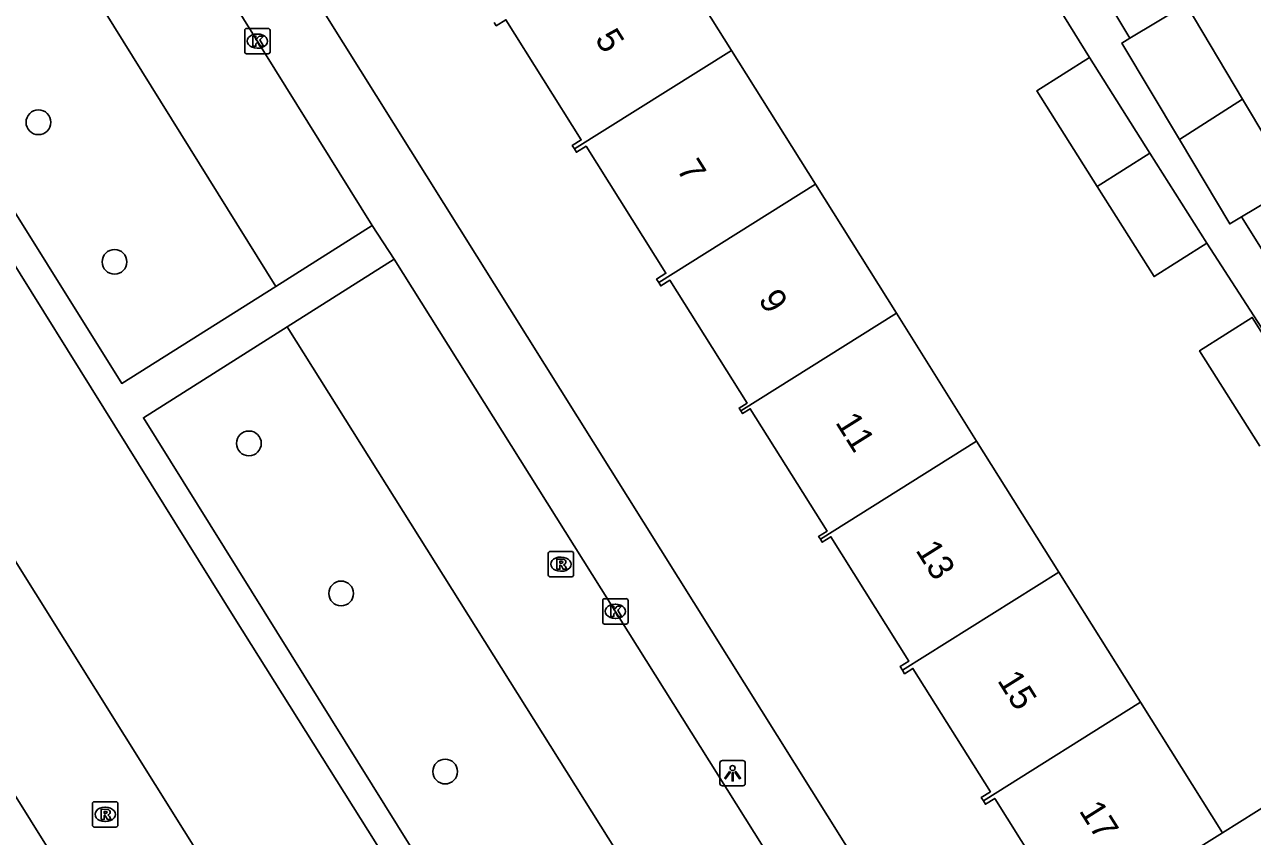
# Model space of a CAD drawing. Extents: x 160077 to 160945, y 386481 to 387498.
# Drawn here: x 160327.02 to 160375.48, y 387056.77 to 387088.81 of the extents above; entities that cross this region are included whole.
import ezdxf

# ---------------------------------------------------------------- set-up
doc = ezdxf.new("R2010")
doc.units = 0
for name, color, linetype in [('IMGEO_Boom', 7, 'Continuous'), ('IMGEO_Groenvoorziening', 7, 'Continuous'), ('IMGEO_Kolk', 7, 'Continuous'), ('IMGEO_Lichtpunt', 7, 'Continuous'), ('IMGEO_Pand', 7, 'Continuous'), ('IMGEO_Pand_nummerreeks', 7, 'Continuous'), ('IMGEO_Rijbaan_lokaal_open', 7, 'Continuous'), ('IMGEO_Rioolput', 7, 'Continuous'), ('IMGEO_Voetpad_open', 7, 'Continuous')]:
    doc.layers.add(name, color=color, linetype=linetype)

msp = doc.modelspace()

# ---------------------------------------------------------------- linework, layer by layer
at = {"layer": 'IMGEO_Boom'}
for centre in [(160327.568, 387084.957), (160330.57, 387079.447), (160335.874, 387072.281), (160339.515, 387066.358), (160343.62, 387059.328)]:
    msp.add_circle(centre, 0.489, dxfattribs=at)
at = {"layer": 'IMGEO_Groenvoorziening'}
for points in [[(160322.972, 387100.922), (160336.931, 387078.479)], [(160337.381, 387076.883), (160356.559, 387046.347)]]:
    msp.add_lwpolyline(points, dxfattribs=at)
at = {"layer": 'IMGEO_Kolk'}
for p, q in [((160335.71, 387087.733), (160335.71, 387088.585)), ((160335.785, 387088.659), (160336.637, 387088.659)), ((160336.198, 387088.439), (160336.223, 387088.439)), ((160336.711, 387088.585), (160336.711, 387087.733)), ((160336.221, 387087.879), (160336.196, 387087.879)), ((160336.637, 387087.659), (160335.785, 387087.659)), ((160349.839, 387065.226), (160349.839, 387066.078)), ((160349.914, 387066.152), (160350.766, 387066.152)), ((160350.84, 387066.078), (160350.84, 387065.226)), ((160350.327, 387065.932), (160350.352, 387065.932)), ((160350.766, 387065.152), (160349.914, 387065.152)), ((160350.35, 387065.372), (160350.325, 387065.372))]:
    msp.add_line(p, q, dxfattribs=at)
for points in [[(160335.71, 387087.733), (160335.71, 387088.585)], [(160335.785, 387088.659), (160336.637, 387088.659)], [(160336.031, 387088.359), (160336.154, 387088.359), (160336.154, 387088.208), (160336.284, 387088.359), (160336.448, 387088.359), (160336.302, 387088.208), (160336.455, 387087.959), (160336.303, 387087.959), (160336.218, 387088.123), (160336.154, 387088.056), (160336.154, 387087.959), (160336.031, 387087.959), (160336.031, 387088.359)], [(160336.711, 387088.585), (160336.711, 387087.733)], [(160336.637, 387087.659), (160335.785, 387087.659)], [(160349.839, 387065.226), (160349.839, 387066.078)], [(160349.914, 387066.152), (160350.766, 387066.152)], [(160350.84, 387066.078), (160350.84, 387065.226)], [(160350.16, 387065.852), (160350.283, 387065.852), (160350.283, 387065.701), (160350.413, 387065.852), (160350.577, 387065.852), (160350.431, 387065.701), (160350.584, 387065.452), (160350.432, 387065.452), (160350.347, 387065.616), (160350.283, 387065.549), (160350.283, 387065.452), (160350.16, 387065.452), (160350.16, 387065.852)], [(160350.766, 387065.152), (160349.914, 387065.152)]]:
    msp.add_lwpolyline(points, dxfattribs=at)
for centre, start, end in [((160335.787, 387088.583), 91.552, 178.448), ((160335.787, 387088.583), 91.552, 178.448), ((160336.635, 387088.583), 1.552, 88.448), ((160336.635, 387088.583), 1.552, 88.448), ((160335.787, 387087.735), 181.552, 268.448), ((160335.787, 387087.735), 181.552, 268.448), ((160336.635, 387087.735), 271.552, 358.448), ((160336.635, 387087.735), 271.552, 358.448), ((160349.916, 387066.076), 91.552, 178.448), ((160349.916, 387066.076), 91.552, 178.448), ((160350.764, 387066.076), 1.552, 88.448), ((160350.764, 387066.076), 1.552, 88.448), ((160349.916, 387065.228), 181.552, 268.448), ((160349.916, 387065.228), 181.552, 268.448), ((160350.764, 387065.228), 271.552, 358.448), ((160350.764, 387065.228), 271.552, 358.448)]:
    msp.add_arc(centre, 0.0765, start, end, dxfattribs=at)
for centre, major_axis, ratio, start_param, end_param in [((160336.197, 387088.159), (-0.387, 0.002), 0.722429, 4.712389, 7.853982), ((160336.222, 387088.159), (-0.39, 0.002), 0.717154, 1.570796, 4.712389), ((160350.326, 387065.652), (-0.387, 0.002), 0.722429, 4.712389, 7.853982), ((160350.351, 387065.652), (-0.39, 0.002), 0.717154, 1.570796, 4.712389)]:
    msp.add_ellipse(centre, major_axis=major_axis, ratio=ratio, start_param=start_param, end_param=end_param, dxfattribs=at)
at = {"layer": 'IMGEO_Lichtpunt'}
for p, q in [((160355.367, 387059.761), (160354.559, 387059.761)), ((160355.367, 387059.761), (160354.559, 387059.761)), ((160354.465, 387059.666), (160354.465, 387058.859)), ((160354.465, 387059.666), (160354.465, 387058.859)), ((160355.461, 387058.859), (160355.461, 387059.666)), ((160355.461, 387058.859), (160355.461, 387059.666)), ((160354.559, 387058.765), (160355.367, 387058.765)), ((160354.559, 387058.765), (160355.367, 387058.765))]:
    msp.add_line(p, q, dxfattribs=at)
for points in [[(160354.839, 387059.33), (160354.878, 387059.302), (160354.69, 387059.04), (160354.652, 387059.067), (160354.839, 387059.33)], [(160354.941, 387059.282), (160354.988, 387059.282), (160354.988, 387058.96), (160354.941, 387058.96), (160354.941, 387059.282)], [(160355.051, 387059.302), (160355.089, 387059.329), (160355.276, 387059.067), (160355.237, 387059.039), (160355.051, 387059.302)]]:
    msp.add_lwpolyline(points, dxfattribs=at)
msp.add_circle((160354.964, 387059.464), 0.0994, dxfattribs=at)
for centre, start, end in [((160354.559, 387059.666), 90, 180), ((160354.559, 387059.666), 90, 180), ((160355.367, 387059.666), 0, 90), ((160355.367, 387059.666), 0, 90), ((160354.559, 387058.859), 180, 270), ((160354.559, 387058.859), 180, 270), ((160355.367, 387058.859), 270, 0), ((160355.367, 387058.859), 270, 360)]:
    msp.add_arc(centre, 0.0946, start, end, dxfattribs=at)
at = {"layer": 'IMGEO_Pand'}
for points in [[(160354.917, 387087.792), (160351.776, 387092.797)], [(160370.636, 387088.271), (160372.867, 387089.602), (160375.092, 387085.873)], [(160345.557, 387088.894), (160345.638, 387088.765), (160346.018, 387089.003), (160348.993, 387084.262), (160348.635, 387084.037), (160348.719, 387083.903)], [(160372.597, 387084.278), (160370.325, 387088.085), (160370.636, 387088.271)], [(160348.719, 387083.903), (160354.917, 387087.792)], [(160354.917, 387087.792), (160358.23, 387082.512)], [(160369.349, 387082.425), (160366.965, 387086.197), (160369.044, 387087.511)], [(160369.044, 387087.511), (160371.432, 387083.732)], [(160375.092, 387085.873), (160372.597, 387084.278)], [(160375.092, 387085.873), (160377.128, 387082.46), (160375.049, 387081.22)], [(160352.048, 387078.632), (160351.964, 387078.765), (160352.331, 387078.996), (160349.184, 387084.011), (160348.802, 387083.771), (160348.719, 387083.903)], [(160375.049, 387081.22), (160374.586, 387080.944), (160372.597, 387084.278)], [(160369.349, 387082.425), (160371.432, 387083.732)], [(160371.432, 387083.732), (160373.677, 387080.18)], [(160358.23, 387082.512), (160352.048, 387078.632)], [(160361.427, 387077.418), (160358.23, 387082.512)], [(160373.677, 387080.18), (160371.597, 387078.866), (160369.349, 387082.425)], [(160352.048, 387078.632), (160352.131, 387078.499), (160352.491, 387078.724), (160355.535, 387073.873), (160355.219, 387073.674), (160355.287, 387073.565)], [(160355.287, 387073.565), (160361.427, 387077.418)], [(160364.596, 387072.366), (160361.427, 387077.418)], [(160375.776, 387072.169), (160373.392, 387075.941), (160375.471, 387077.255), (160377.859, 387073.476)], [(160355.287, 387073.565), (160355.356, 387073.455), (160355.661, 387073.647), (160358.69, 387068.821), (160358.355, 387068.611), (160358.428, 387068.495)], [(160358.428, 387068.495), (160364.596, 387072.366)], [(160364.596, 387072.366), (160367.836, 387067.205)], [(160361.663, 387063.331), (160361.576, 387063.471), (160361.925, 387063.69), (160358.846, 387068.595), (160358.501, 387068.378), (160358.428, 387068.495)], [(160367.836, 387067.205), (160361.663, 387063.331)], [(160371.063, 387062.062), (160367.836, 387067.205)], [(160361.663, 387063.331), (160361.75, 387063.192), (160362.083, 387063.401), (160365.14, 387058.529), (160364.778, 387058.302), (160364.861, 387058.169)], [(160371.063, 387062.062), (160364.861, 387058.169)], [(160374.293, 387056.914), (160371.063, 387062.062)], [(160364.861, 387058.169), (160364.943, 387058.039), (160365.308, 387058.269), (160368.365, 387053.398), (160368.021, 387053.182), (160368.113, 387053.036)], [(160377.499, 387051.805), (160380.183, 387053.489), (160376.977, 387058.598), (160374.293, 387056.914)], [(160374.293, 387056.914), (160368.113, 387053.036)]]:
    msp.add_lwpolyline(points, dxfattribs=at)
at = {"layer": 'IMGEO_Rijbaan_lokaal_open'}
for points in [[(160308.312, 387087.772), (160328.585, 387055.274), (160352.547, 387016.942)], [(160314.192, 387087.558), (160327.471, 387066.343), (160347.453, 387034.413)]]:
    msp.add_lwpolyline(points, dxfattribs=at)
at = {"layer": 'IMGEO_Rioolput'}
for p, q in [((160347.686, 387067.088), (160347.686, 387067.94)), ((160347.761, 387068.014), (160348.613, 387068.014)), ((160348.687, 387067.94), (160348.687, 387067.088)), ((160348.174, 387067.794), (160348.199, 387067.794)), ((160348.613, 387067.014), (160347.761, 387067.014)), ((160348.197, 387067.234), (160348.172, 387067.234)), ((160329.701, 387057.212), (160329.701, 387058.064)), ((160329.776, 387058.138), (160330.628, 387058.138)), ((160330.189, 387057.918), (160330.214, 387057.918)), ((160330.702, 387058.064), (160330.702, 387057.212)), ((160330.212, 387057.358), (160330.187, 387057.358)), ((160330.628, 387057.138), (160329.776, 387057.138))]:
    msp.add_line(p, q, dxfattribs=at)
for points in [[(160347.686, 387067.088), (160347.686, 387067.94)], [(160347.761, 387068.014), (160348.613, 387068.014)], [(160348.687, 387067.94), (160348.687, 387067.088)], [(160348.275, 387067.712), (160348.023, 387067.714), (160348.023, 387067.314)], [(160348.023, 387067.314), (160348.147, 387067.314), (160348.147, 387067.476), (160348.158, 387067.476)], [(160348.201, 387067.633), (160348.147, 387067.633), (160348.147, 387067.552)], [(160348.147, 387067.552), (160348.199, 387067.552)], [(160348.205, 387067.447), (160348.276, 387067.314), (160348.416, 387067.314), (160348.351, 387067.44)], [(160348.613, 387067.014), (160347.761, 387067.014)], [(160329.701, 387057.212), (160329.701, 387058.064)], [(160329.776, 387058.138), (160330.628, 387058.138)], [(160330.29, 387057.836), (160330.038, 387057.838), (160330.038, 387057.438)], [(160330.216, 387057.757), (160330.162, 387057.757), (160330.162, 387057.676)], [(160330.702, 387058.064), (160330.702, 387057.212)], [(160330.038, 387057.438), (160330.162, 387057.438), (160330.162, 387057.6), (160330.173, 387057.6)], [(160330.162, 387057.676), (160330.214, 387057.676)], [(160330.22, 387057.571), (160330.291, 387057.438), (160330.431, 387057.438), (160330.366, 387057.564)], [(160330.628, 387057.138), (160329.776, 387057.138)]]:
    msp.add_lwpolyline(points, dxfattribs=at)
for centre, radius, start, end in [((160347.763, 387067.938), 0.0765, 91.552, 178.448), ((160347.763, 387067.938), 0.0765, 91.552, 178.448), ((160348.611, 387067.938), 0.0765, 1.552, 88.448), ((160348.611, 387067.938), 0.0765, 1.552, 88.448), ((160348.157, 387067.423), 0.0533, 26.0293, 88.6989), ((160348.183, 387067.741), 0.19, 274.7715, 282.9687), ((160348.207, 387067.537), 0.0964, 77.0061, 93.1865), ((160348.221, 387067.594), 0.0378, 276.6634, 79.6772), ((160348.274, 387067.602), 0.109, 350.3612, 89.416), ((160348.272, 387067.602), 0.112, 277.5842, 350.9817), ((160348.256, 387067.387), 0.108, 29.5134, 73.7905), ((160347.763, 387067.09), 0.0765, 181.552, 268.448), ((160347.763, 387067.09), 0.0765, 181.552, 268.448), ((160348.611, 387067.09), 0.0765, 271.552, 358.448), ((160348.611, 387067.09), 0.0765, 271.552, 358.448), ((160329.778, 387058.062), 0.0765, 91.552, 178.448), ((160329.778, 387058.062), 0.0765, 91.552, 178.448), ((160330.222, 387057.661), 0.0964, 77.0061, 93.1865), ((160330.236, 387057.718), 0.0378, 276.6634, 79.6772), ((160330.289, 387057.726), 0.109, 350.3612, 89.416), ((160330.626, 387058.062), 0.0765, 1.552, 88.448), ((160330.626, 387058.062), 0.0765, 1.552, 88.448), ((160330.172, 387057.547), 0.0533, 26.0293, 88.6989), ((160330.198, 387057.865), 0.19, 274.7715, 282.9687), ((160330.287, 387057.726), 0.112, 277.5842, 350.9817), ((160330.271, 387057.511), 0.108, 29.5134, 73.7905), ((160329.778, 387057.214), 0.0765, 181.552, 268.448), ((160329.778, 387057.214), 0.0765, 181.552, 268.448), ((160330.626, 387057.214), 0.0765, 271.552, 358.448), ((160330.626, 387057.214), 0.0765, 271.552, 358.448)]:
    msp.add_arc(centre, radius, start, end, dxfattribs=at)
for centre, major_axis, ratio, start_param, end_param in [((160348.173, 387067.514), (-0.387, 0.002), 0.722429, 4.712389, 7.853982), ((160348.198, 387067.514), (-0.39, 0.002), 0.717154, 1.570796, 4.712389), ((160330.188, 387057.638), (-0.387, 0.002), 0.722429, 4.712389, 7.853982), ((160330.213, 387057.638), (-0.39, 0.002), 0.717154, 1.570796, 4.712389)]:
    msp.add_ellipse(centre, major_axis=major_axis, ratio=ratio, start_param=start_param, end_param=end_param, dxfattribs=at)
at = {"layer": 'IMGEO_Voetpad_open'}
for points in [[(160328.409, 387100.701), (160340.738, 387080.879)], [(160358.002, 387017.565), (160376.49, 387029.194), (160375.214, 387031.231), (160334.323, 387096.522)], [(160370.636, 387088.271), (160368.702, 387091.51)], [(160367.25, 387090.435), (160369.044, 387087.511)], [(160336.931, 387078.479), (160330.858, 387074.649), (160322.045, 387088.734)], [(160321.167, 387088.081), (160335.324, 387065.368), (160351.778, 387039.174)], [(160377.05, 387078.023), (160375.049, 387081.22)], [(160340.738, 387080.879), (160336.931, 387078.479)], [(160341.605, 387079.558), (160340.738, 387080.879)], [(160373.677, 387080.18), (160397.711, 387043.013)], [(160337.381, 387076.883), (160341.605, 387079.558)], [(160341.605, 387079.558), (160360.794, 387049.005)], [(160356.559, 387046.347), (160350.76, 387042.709), (160331.71, 387073.292), (160337.381, 387076.883)]]:
    msp.add_lwpolyline(points, dxfattribs=at)

# ---------------------------------------------------------------- texts
at = {"layer": 'IMGEO_Pand_nummerreeks'}
for s, p in [('5', (160349.506, 387088.245)), ('7', (160352.732, 387083.104)), ('9', (160355.957, 387077.962)), ('11', (160358.998, 387073.112)), ('13', (160362.164, 387068.067)), ('15', (160365.389, 387062.925)), ('17', (160368.615, 387057.783))]:
    msp.add_text(s, height=1, rotation=302.1, dxfattribs=at).set_placement(p)

doc.saveas('drawing.dxf')
